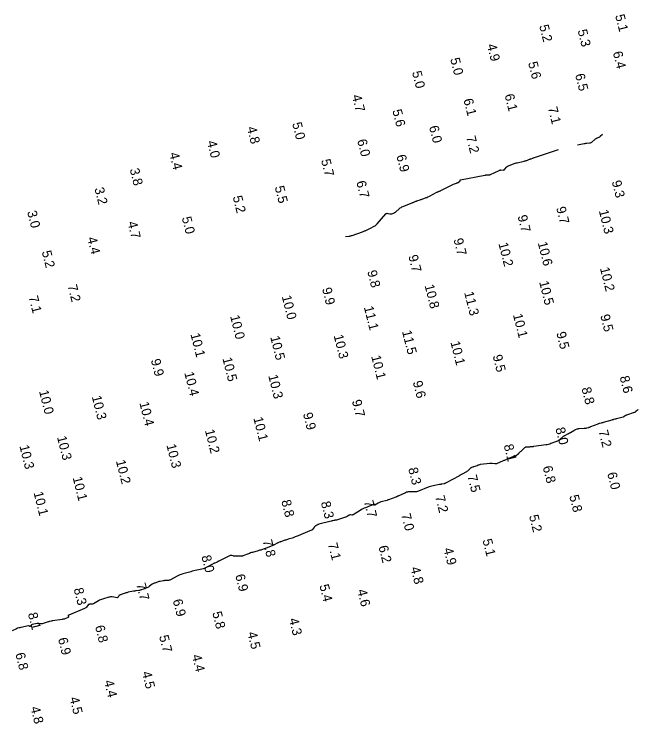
# Model space of a CAD drawing. Extents: x 1023796 to 1112670, y 656573 to 837340.
# Drawn here: x 1104665.1 to 1104829.3, y 697472.1 to 697659.1 of the extents above; entities that cross this region are included whole.
import ezdxf

# ---------------------------------------------------------------- set-up
doc = ezdxf.new("R2010")
doc.units = 0
doc.layers.add('V-CHAN-CONT-8FT', color=7, linetype='Continuous')
doc.layers.add('V-TOPO-SOUN', color=7, linetype='Continuous')

msp = doc.modelspace()

# ---------------------------------------------------------------- linework, layer by layer
at = {"layer": 'V-CHAN-CONT-8FT'}
for points in [[(1104820.01, 697627.44), (1104819.42, 697626.9), (1104819.32, 697626.81), (1104819.21, 697626.74), (1104819.09, 697626.68), (1104818.97, 697626.62), (1104818.47, 697626.43), (1104818.35, 697626.38), (1104818.23, 697626.31), (1104818.12, 697626.24), (1104818.02, 697626.15), (1104817.23, 697625.42), (1104817.09, 697625.32), (1104816.94, 697625.23), (1104816.77, 697625.18), (1104816.6, 697625.14), (1104815.88, 697625.07), (1104815.7, 697625.05), (1104815.52, 697625.03), (1104815.35, 697625), (1104815.17, 697624.97), (1104813.47, 697624.65)], [(1104752.32, 697600.56), (1104753.38, 697600.68), (1104753.56, 697600.71), (1104753.73, 697600.74), (1104753.9, 697600.79), (1104754.07, 697600.84), (1104756.77, 697601.8), (1104756.96, 697601.86), (1104757.14, 697601.93), (1104757.32, 697602.01), (1104757.5, 697602.09), (1104758.21, 697602.41), (1104758.39, 697602.49), (1104758.57, 697602.58), (1104758.74, 697602.66), (1104758.92, 697602.75), (1104759.9, 697603.28), (1104760.11, 697603.41), (1104760.31, 697603.55), (1104760.5, 697603.71), (1104760.67, 697603.89), (1104762.97, 697606.5), (1104763.07, 697606.59), (1104763.18, 697606.65), (1104763.31, 697606.67), (1104763.44, 697606.65), (1104764.02, 697606.53), (1104764.15, 697606.51), (1104764.28, 697606.51), (1104764.4, 697606.53), (1104764.52, 697606.56), (1104765.01, 697606.74), (1104765.13, 697606.79), (1104765.24, 697606.85), (1104765.35, 697606.92), (1104765.45, 697607), (1104766.51, 697607.91), (1104766.73, 697608.08), (1104766.95, 697608.23), (1104767.19, 697608.36), (1104767.44, 697608.47), (1104769.87, 697609.44), (1104769.99, 697609.49), (1104770.12, 697609.54), (1104770.24, 697609.59), (1104770.36, 697609.64), (1104770.85, 697609.83), (1104770.98, 697609.88), (1104771.1, 697609.92), (1104771.23, 697609.97), (1104771.35, 697610.01), (1104771.97, 697610.22), (1104772.11, 697610.27), (1104772.26, 697610.32), (1104772.4, 697610.38), (1104772.55, 697610.43), (1104773.6, 697610.8), (1104773.83, 697610.88), (1104774.04, 697610.97), (1104774.26, 697611.07), (1104774.47, 697611.18), (1104776.39, 697612.23), (1104776.44, 697612.25), (1104776.49, 697612.28), (1104776.55, 697612.3), (1104776.6, 697612.32), (1104776.85, 697612.41), (1104776.9, 697612.43), (1104776.94, 697612.45), (1104776.99, 697612.47), (1104777.04, 697612.49), (1104777.23, 697612.58), (1104777.28, 697612.6), (1104777.33, 697612.62), (1104777.38, 697612.64), (1104777.42, 697612.67), (1104780.05, 697614.01), (1104780.22, 697614.09), (1104780.39, 697614.17), (1104780.56, 697614.24), (1104780.74, 697614.31), (1104781.58, 697614.61), (1104781.69, 697614.66), (1104781.79, 697614.71), (1104781.89, 697614.76), (1104781.99, 697614.83), (1104782.5, 697615.21), (1104782.52, 697615.23), (1104782.53, 697615.25), (1104782.54, 697615.27), (1104782.55, 697615.3), (1104782.55, 697615.41), (1104782.55, 697615.44), (1104782.56, 697615.46), (1104782.58, 697615.47), (1104782.6, 697615.48), (1104789.05, 697616.73), (1104789.17, 697616.75), (1104789.3, 697616.77), (1104789.42, 697616.78), (1104789.55, 697616.78), (1104790.06, 697616.8), (1104790.18, 697616.81), (1104790.3, 697616.83), (1104790.42, 697616.86), (1104790.54, 697616.91), (1104792.8, 697617.99), (1104792.91, 697618.03), (1104793.02, 697618.06), (1104793.14, 697618.08), (1104793.26, 697618.09), (1104793.94, 697618.08), (1104793.96, 697618.08), (1104793.99, 697618.09), (1104794.01, 697618.09), (1104794.03, 697618.1), (1104794.11, 697618.13), (1104794.13, 697618.14), (1104794.15, 697618.15), (1104794.17, 697618.16), (1104794.19, 697618.18), (1104794.84, 697618.92), (1104794.96, 697619.04), (1104795.09, 697619.14), (1104795.24, 697619.22), (1104795.39, 697619.29), (1104796.54, 697619.71), (1104796.79, 697619.8), (1104797.03, 697619.88), (1104797.29, 697619.94), (1104797.54, 697620.01), (1104799.39, 697620.42), (1104799.56, 697620.46), (1104799.72, 697620.51), (1104799.89, 697620.56), (1104800.06, 697620.62), (1104800.83, 697620.91), (1104800.94, 697620.95), (1104801.04, 697620.99), (1104801.14, 697621.03), (1104801.25, 697621.07), (1104801.66, 697621.23), (1104801.77, 697621.27), (1104801.87, 697621.3), (1104801.98, 697621.34), (1104802.08, 697621.37), (1104808.46, 697623.45)], [(1104829.34, 697554.94), (1104829.28, 697554.86), (1104829.2, 697554.78), (1104828.81, 697554.42), (1104828.72, 697554.34), (1104828.62, 697554.27), (1104828.51, 697554.21), (1104828.4, 697554.17), (1104826.3, 697553.46), (1104826.22, 697553.43), (1104826.14, 697553.4), (1104826.07, 697553.35), (1104826, 697553.3), (1104825.72, 697553.1), (1104825.65, 697553.05), (1104825.58, 697553.01), (1104825.5, 697552.98), (1104825.42, 697552.95), (1104823.69, 697552.49), (1104823.59, 697552.46), (1104823.49, 697552.43), (1104823.39, 697552.41), (1104823.29, 697552.39), (1104822.89, 697552.29), (1104822.79, 697552.27), (1104822.69, 697552.24), (1104822.59, 697552.22), (1104822.49, 697552.19), (1104820.17, 697551.53), (1104820.06, 697551.49), (1104819.94, 697551.46), (1104819.82, 697551.43), (1104819.7, 697551.4), (1104819.22, 697551.28), (1104819.1, 697551.25), (1104818.98, 697551.22), (1104818.87, 697551.18), (1104818.75, 697551.13), (1104816.83, 697550.35), (1104816.7, 697550.3), (1104816.57, 697550.26), (1104816.44, 697550.21), (1104816.3, 697550.17), (1104815.77, 697550.02), (1104815.63, 697549.99), (1104815.5, 697549.96), (1104815.36, 697549.94), (1104815.22, 697549.93), (1104813.74, 697549.85), (1104813.63, 697549.83), (1104813.51, 697549.82), (1104813.4, 697549.79), (1104813.29, 697549.75), (1104812.85, 697549.58), (1104812.74, 697549.54), (1104812.64, 697549.49), (1104812.54, 697549.43), (1104812.44, 697549.37), (1104811.6, 697548.81), (1104811.53, 697548.77), (1104811.47, 697548.73), (1104811.41, 697548.7), (1104811.34, 697548.68), (1104811.07, 697548.58), (1104811, 697548.55), (1104810.93, 697548.53), (1104810.87, 697548.5), (1104810.8, 697548.46), (1104810.16, 697548.13), (1104810.03, 697548.06), (1104809.91, 697547.98), (1104809.79, 697547.9), (1104809.68, 697547.81), (1104808.77, 697547.04), (1104808.57, 697546.89), (1104808.37, 697546.75), (1104808.15, 697546.64), (1104807.93, 697546.54), (1104806.45, 697545.96), (1104806.12, 697545.85), (1104805.79, 697545.75), (1104805.45, 697545.67), (1104805.11, 697545.62), (1104801.93, 697545.18), (1104801.84, 697545.17), (1104801.74, 697545.16), (1104801.65, 697545.14), (1104801.56, 697545.13), (1104801.19, 697545.09), (1104801.1, 697545.09), (1104801.01, 697545.08), (1104800.92, 697545.08), (1104800.83, 697545.07), (1104800.05, 697545.07), (1104799.89, 697545.06), (1104799.75, 697545.02), (1104799.61, 697544.95), (1104799.49, 697544.86), (1104798.76, 697544.18), (1104798.66, 697544.09), (1104798.56, 697544), (1104798.47, 697543.9), (1104798.37, 697543.81), (1104797.93, 697543.34), (1104797.87, 697543.29), (1104797.81, 697543.23), (1104797.74, 697543.17), (1104797.68, 697543.12), (1104797.42, 697542.92), (1104797.35, 697542.87), (1104797.28, 697542.82), (1104797.21, 697542.79), (1104797.13, 697542.75), (1104795.73, 697542.23), (1104795.55, 697542.16), (1104795.38, 697542.09), (1104795.2, 697542.02), (1104795.03, 697541.95), (1104794.34, 697541.64), (1104794.17, 697541.56), (1104794, 697541.49), (1104793.83, 697541.41), (1104793.65, 697541.34), (1104792.25, 697540.73), (1104792.1, 697540.68), (1104791.94, 697540.65), (1104791.79, 697540.64), (1104791.63, 697540.65), (1104790.99, 697540.73), (1104790.83, 697540.75), (1104790.67, 697540.76), (1104790.51, 697540.76), (1104790.35, 697540.74), (1104787.91, 697540.47), (1104787.83, 697540.46), (1104787.75, 697540.44), (1104787.67, 697540.42), (1104787.59, 697540.38), (1104787.27, 697540.25), (1104787.2, 697540.22), (1104787.12, 697540.19), (1104787.04, 697540.16), (1104786.96, 697540.13), (1104786.05, 697539.81), (1104785.98, 697539.79), (1104785.92, 697539.76), (1104785.85, 697539.74), (1104785.78, 697539.72), (1104785.51, 697539.65), (1104785.44, 697539.62), (1104785.38, 697539.59), (1104785.32, 697539.55), (1104785.27, 697539.51), (1104784.67, 697538.92), (1104784.55, 697538.8), (1104784.43, 697538.7), (1104784.29, 697538.61), (1104784.15, 697538.53), (1104783.07, 697537.92), (1104782.84, 697537.79), (1104782.61, 697537.67), (1104782.38, 697537.54), (1104782.15, 697537.42), (1104778.84, 697535.61), (1104778.7, 697535.55), (1104778.56, 697535.49), (1104778.42, 697535.44), (1104778.27, 697535.4), (1104777.68, 697535.27), (1104777.54, 697535.24), (1104777.39, 697535.21), (1104777.24, 697535.18), (1104777.09, 697535.16), (1104775.37, 697534.84), (1104775.04, 697534.77), (1104774.71, 697534.69), (1104774.39, 697534.58), (1104774.07, 697534.46), (1104771.59, 697533.46), (1104771.31, 697533.37), (1104771.02, 697533.3), (1104770.73, 697533.26), (1104770.43, 697533.25), (1104769.23, 697533.26), (1104768.93, 697533.25), (1104768.64, 697533.2), (1104768.36, 697533.13), (1104768.09, 697533.01), (1104766.34, 697532.2), (1104766.28, 697532.17), (1104766.22, 697532.14), (1104766.16, 697532.11), (1104766.09, 697532.09), (1104765.84, 697531.98), (1104765.78, 697531.95), (1104765.71, 697531.92), (1104765.65, 697531.9), (1104765.59, 697531.87), (1104763.68, 697531.18), (1104763.64, 697531.17), (1104763.61, 697531.15), (1104763.57, 697531.14), (1104763.54, 697531.12), (1104763.4, 697531.06), (1104763.37, 697531.05), (1104763.33, 697531.04), (1104763.3, 697531.02), (1104763.26, 697531.01), (1104761.63, 697530.59), (1104761.45, 697530.53), (1104761.27, 697530.47), (1104761.1, 697530.39), (1104760.94, 697530.3), (1104760.04, 697529.78), (1104760.01, 697529.77), (1104759.98, 697529.77), (1104759.97, 697529.79), (1104759.96, 697529.83), (1104759.97, 697530), (1104759.96, 697530.03), (1104759.95, 697530.05), (1104759.93, 697530.06), (1104759.89, 697530.05), (1104757.57, 697529.08), (1104757.21, 697528.92), (1104756.86, 697528.75), (1104756.52, 697528.57), (1104756.18, 697528.37), (1104754.35, 697527.23), (1104754.27, 697527.19), (1104754.19, 697527.16), (1104754.1, 697527.15), (1104754.01, 697527.15), (1104753.65, 697527.17), (1104753.56, 697527.17), (1104753.48, 697527.16), (1104753.39, 697527.13), (1104753.31, 697527.09), (1104752.79, 697526.79), (1104752.68, 697526.73), (1104752.56, 697526.67), (1104752.44, 697526.62), (1104752.32, 697526.58), (1104749.97, 697525.8), (1104749.92, 697525.79), (1104749.86, 697525.77), (1104749.8, 697525.76), (1104749.74, 697525.76), (1104749.51, 697525.75), (1104749.45, 697525.74), (1104749.39, 697525.74), (1104749.33, 697525.73), (1104749.28, 697525.71), (1104748.89, 697525.61), (1104748.81, 697525.58), (1104748.72, 697525.56), (1104748.64, 697525.54), (1104748.56, 697525.52), (1104745.33, 697524.7), (1104745.23, 697524.67), (1104745.14, 697524.64), (1104745.04, 697524.61), (1104744.95, 697524.56), (1104744.55, 697524.37), (1104744.48, 697524.33), (1104744.41, 697524.29), (1104744.36, 697524.23), (1104744.3, 697524.17), (1104744.11, 697523.91), (1104744.07, 697523.84), (1104744.02, 697523.78), (1104743.97, 697523.71), (1104743.91, 697523.65), (1104743.66, 697523.37), (1104743.6, 697523.3), (1104743.53, 697523.25), (1104743.46, 697523.2), (1104743.38, 697523.16), (1104740.64, 697521.99), (1104740.44, 697521.91), (1104740.25, 697521.83), (1104740.06, 697521.75), (1104739.86, 697521.67), (1104739.09, 697521.36), (1104738.9, 697521.28), (1104738.7, 697521.21), (1104738.5, 697521.14), (1104738.3, 697521.08), (1104737.22, 697520.76), (1104737.01, 697520.69), (1104736.8, 697520.63), (1104736.59, 697520.56), (1104736.38, 697520.49), (1104735.29, 697520.12), (1104735.21, 697520.09), (1104735.13, 697520.06), (1104735.05, 697520.03), (1104734.97, 697520), (1104734.66, 697519.87), (1104734.58, 697519.84), (1104734.5, 697519.8), (1104734.43, 697519.77), (1104734.35, 697519.73), (1104733.71, 697519.37), (1104733.57, 697519.3), (1104733.44, 697519.24), (1104733.3, 697519.18), (1104733.16, 697519.12), (1104732.1, 697518.69), (1104731.88, 697518.6), (1104731.65, 697518.52), (1104731.42, 697518.43), (1104731.2, 697518.35), (1104730.23, 697518.01), (1104730, 697517.93), (1104729.76, 697517.85), (1104729.52, 697517.78), (1104729.28, 697517.71), (1104727.81, 697517.31), (1104727.54, 697517.23), (1104727.27, 697517.15), (1104727.01, 697517.05), (1104726.75, 697516.95), (1104725.32, 697516.37), (1104725.25, 697516.34), (1104725.18, 697516.33), (1104725.11, 697516.32), (1104725.04, 697516.32), (1104724.75, 697516.33), (1104724.68, 697516.34), (1104724.6, 697516.34), (1104724.53, 697516.34), (1104724.46, 697516.34), (1104723.12, 697516.31), (1104723.02, 697516.31), (1104722.92, 697516.32), (1104722.82, 697516.34), (1104722.72, 697516.36), (1104722.34, 697516.48), (1104722.24, 697516.5), (1104722.14, 697516.5), (1104722.05, 697516.49), (1104721.96, 697516.45), (1104721.07, 697516.05), (1104720.89, 697515.96), (1104720.72, 697515.88), (1104720.54, 697515.79), (1104720.36, 697515.7), (1104718.92, 697514.97), (1104718.87, 697514.95), (1104718.82, 697514.92), (1104718.78, 697514.9), (1104718.73, 697514.87), (1104718.55, 697514.76), (1104718.5, 697514.73), (1104718.46, 697514.71), (1104718.41, 697514.69), (1104718.36, 697514.67), (1104717.87, 697514.48), (1104717.77, 697514.44), (1104717.68, 697514.4), (1104717.58, 697514.36), (1104717.49, 697514.31), (1104715.78, 697513.37), (1104715.46, 697513.21), (1104715.13, 697513.08), (1104714.79, 697512.97), (1104714.45, 697512.88), (1104712.76, 697512.51), (1104712.37, 697512.42), (1104711.97, 697512.33), (1104711.58, 697512.22), (1104711.19, 697512.11), (1104709.44, 697511.61), (1104709.06, 697511.49), (1104708.7, 697511.35), (1104708.34, 697511.2), (1104707.99, 697511.02), (1104706.19, 697510.06), (1104706.04, 697510), (1104705.9, 697509.95), (1104705.74, 697509.91), (1104705.58, 697509.9), (1104704.94, 697509.87), (1104704.78, 697509.86), (1104704.62, 697509.85), (1104704.46, 697509.83), (1104704.31, 697509.81), (1104703.48, 697509.67), (1104703.3, 697509.63), (1104703.12, 697509.59), (1104702.94, 697509.54), (1104702.77, 697509.48), (1104702.08, 697509.23), (1104701.91, 697509.16), (1104701.74, 697509.08), (1104701.58, 697508.99), (1104701.43, 697508.89), (1104700.73, 697508.38), (1104700.61, 697508.3), (1104700.48, 697508.22), (1104700.35, 697508.15), (1104700.22, 697508.09), (1104699.69, 697507.85), (1104699.56, 697507.79), (1104699.42, 697507.73), (1104699.29, 697507.68), (1104699.15, 697507.63), (1104698.52, 697507.4), (1104698.37, 697507.35), (1104698.22, 697507.31), (1104698.06, 697507.28), (1104697.9, 697507.25), (1104697.19, 697507.17), (1104697.02, 697507.14), (1104696.85, 697507.12), (1104696.68, 697507.09), (1104696.51, 697507.06), (1104695.08, 697506.78), (1104694.88, 697506.74), (1104694.68, 697506.68), (1104694.49, 697506.63), (1104694.29, 697506.56), (1104693.26, 697506.18), (1104693.2, 697506.16), (1104693.14, 697506.14), (1104693.07, 697506.12), (1104693.01, 697506.09), (1104692.77, 697506), (1104692.71, 697505.98), (1104692.66, 697505.94), (1104692.62, 697505.9), (1104692.59, 697505.84), (1104692.41, 697505.49), (1104692.36, 697505.43), (1104692.3, 697505.38), (1104692.23, 697505.36), (1104692.15, 697505.36), (1104690.89, 697505.55), (1104690.65, 697505.57), (1104690.41, 697505.56), (1104690.18, 697505.53), (1104689.94, 697505.48), (1104688.32, 697505.01), (1104688.04, 697504.92), (1104687.77, 697504.81), (1104687.5, 697504.69), (1104687.25, 697504.54), (1104685.93, 697503.76), (1104685.82, 697503.71), (1104685.71, 697503.67), (1104685.59, 697503.64), (1104685.47, 697503.64), (1104684.98, 697503.64), (1104684.86, 697503.63), (1104684.76, 697503.59), (1104684.66, 697503.53), (1104684.58, 697503.45), (1104684.12, 697502.9), (1104684.01, 697502.79), (1104683.89, 697502.69), (1104683.76, 697502.61), (1104683.61, 697502.54), (1104679.41, 697500.79), (1104679.35, 697500.75), (1104679.31, 697500.71), (1104679.3, 697500.65), (1104679.3, 697500.59), (1104679.35, 697500.31), (1104679.35, 697500.24), (1104679.34, 697500.19), (1104679.3, 697500.15), (1104679.24, 697500.12), (1104678.36, 697499.8), (1104678.19, 697499.74), (1104678.02, 697499.7), (1104677.84, 697499.66), (1104677.67, 697499.63), (1104675.17, 697499.24), (1104675.07, 697499.22), (1104674.97, 697499.2), (1104674.86, 697499.19), (1104674.76, 697499.16), (1104674.36, 697499.08), (1104674.25, 697499.06), (1104674.15, 697499.03), (1104674.05, 697499), (1104673.96, 697498.97), (1104672.42, 697498.47), (1104672.32, 697498.44), (1104672.21, 697498.43), (1104672.1, 697498.43), (1104671.99, 697498.45), (1104671.55, 697498.54), (1104671.44, 697498.56), (1104671.33, 697498.57), (1104671.22, 697498.56), (1104671.11, 697498.55), (1104669.77, 697498.26), (1104669.7, 697498.24), (1104669.64, 697498.2), (1104669.58, 697498.16), (1104669.53, 697498.11), (1104669.31, 697497.83), (1104669.27, 697497.8), (1104669.24, 697497.79), (1104669.2, 697497.79), (1104669.16, 697497.81), (1104668.99, 697497.92), (1104668.95, 697497.94), (1104668.9, 697497.95), (1104668.85, 697497.95), (1104668.81, 697497.95), (1104666.8, 697497.53), (1104666.52, 697497.46), (1104666.24, 697497.38), (1104665.96, 697497.29), (1104665.69, 697497.18), (1104664.48, 697496.65)]]:
    msp.add_lwpolyline(points, dxfattribs=at)

# ---------------------------------------------------------------- texts
at = {"layer": 'V-TOPO-SOUN'}
for s, p in [('5.1', (1104823.33, 697658.81)), ('5.2', (1104803.33, 697656.09)), ('5.3', (1104813.44, 697654.84)), ('4.9', (1104789.55, 697651.03)), ('6.4', (1104822.72, 697649.07)), ('5.0', (1104779.89, 697647.36)), ('5.6', (1104800.4, 697646.34)), ('5.0', (1104769.82, 697643.88)), ('6.5', (1104812.78, 697643.19)), ('4.7', (1104753.99, 697637.65)), ('6.1', (1104794.2, 697637.84)), ('6.1', (1104783.37, 697636.63)), ('5.6', (1104764.64, 697633.77)), ('7.1', (1104805.61, 697634.46)), ('5.0', (1104738.26, 697630.37)), ('4.8', (1104726.33, 697629.25)), ('6.0', (1104774.31, 697629.48)), ('7.2', (1104784.08, 697626.76)), ('4.0', (1104715.81, 697625.54)), ('6.0', (1104755.38, 697625.91)), ('4.4', (1104705.89, 697622.43)), ('5.7', (1104745.85, 697620.65)), ('6.9', (1104765.7, 697621.84)), ('3.8', (1104695.46, 697618.26)), ('9.3', (1104822.43, 697615.04)), ('3.2', (1104686.18, 697613.21)), ('5.5', (1104733.65, 697613.6)), ('6.7', (1104755.14, 697614.95)), ('5.2', (1104722.59, 697611.01)), ('9.7', (1104807.8, 697608.12)), ('3.0', (1104668.44, 697607.07)), ('9.7', (1104797.63, 697605.92)), ('10.3 ', (1104819.03, 697607.34)), ('4.7', (1104694.9, 697604.25)), ('5.0', (1104709.19, 697605.5)), ('4.4', (1104684.27, 697600.15)), ('9.7', (1104780.76, 697599.79)), ('10.2 ', (1104792.59, 697598.71)), ('10.6 ', (1104802.94, 697598.89)), ('5.2', (1104672.3, 697596.54)), ('9.7', (1104768.85, 697595.42)), ('9.8', (1104758.03, 697591.36)), ('10.2 ', (1104819.33, 697592.18)), ('7.2', (1104679.09, 697587.58)), ('10.8 ', (1104773.13, 697587.65)), ('10.5 ', (1104803.31, 697588.57)), ('9.9', (1104746.12, 697586.8)), ('11.3 ', (1104783.56, 697585.78)), ('7.1', (1104668.83, 697584.63)), ('10.0 ', (1104735.51, 697584.76)), ('11.1 ', (1104757.14, 697581.93)), ('10.0 ', (1104721.9, 697579.57)), ('10.1 ', (1104796.41, 697579.93)), ('9.5', (1104819.41, 697579.74)), ('10.1 ', (1104711.47, 697574.81)), ('10.5 ', (1104732.48, 697574.07)), ('10.3 ', (1104749.18, 697574.43)), ('11.5 ', (1104767.19, 697575.55)), ('9.5', (1104807.83, 697575.15)), ('10.1 ', (1104779.94, 697572.71)), ('10.5 ', (1104719.88, 697568.43)), ('10.1 ', (1104759.07, 697568.97)), ('9.5', (1104791.06, 697569.11)), ('9.9', (1104701.04, 697568)), ('10.4 ', (1104709.84, 697564.62)), ('10.3 ', (1104731.96, 697563.87)), ('8.6', (1104824.52, 697563.53)), ('9.6', (1104770.02, 697562.22)), ('10.0 ', (1104671.57, 697559.79)), ('8.8', (1104814.46, 697560.55)), ('10.3 ', (1104685.47, 697558.35)), ('9.7', (1104753.99, 697557.24)), ('10.4 ', (1104698, 697556.71)), ('9.9', (1104741.1, 697553.86)), ('10.1 ', (1104728.03, 697552.7)), ('8.0', (1104807.58, 697549.95)), ('10.2 ', (1104715.26, 697549.46)), ('7.2', (1104818.95, 697549.26)), ('10.3 ', (1104676.31, 697547.69)), ('10.3 ', (1104666.41, 697545.33)), ('10.3 ', (1104705.12, 697545.59)), ('8.1', (1104793.97, 697545.52)), ('10.2 ', (1104691.83, 697541.39)), ('8.3', (1104768.82, 697539.39)), ('6.8', (1104804.25, 697539.81)), ('10.1 ', (1104680.43, 697536.98)), ('7.5', (1104784.4, 697537.42)), ('6.0', (1104821.23, 697538.14)), ('10.1 ', (1104670.13, 697533.04)), ('8.8', (1104735.39, 697530.86)), ('7.7', (1104757.14, 697530.73)), ('7.2', (1104775.91, 697532.01)), ('5.8', (1104811.24, 697532.17)), ('8.3', (1104745.82, 697530.46)), ('7.0', (1104766.96, 697527.28)), ('5.2', (1104800.64, 697526.92)), ('7.8', (1104730.47, 697520.36)), ('7.1', (1104747.67, 697519.53)), ('5.1', (1104788.39, 697520.55)), ('6.2', (1104760.98, 697518.82)), ('4.9', (1104778.1, 697518.23)), ('8.0', (1104714.34, 697516.26)), ('4.8', (1104769.44, 697513.21)), ('6.9', (1104723.25, 697511.27)), ('7.7', (1104697.17, 697508.91)), ('5.4', (1104745.43, 697508.58)), ('8.3', (1104680.7, 697507.66)), ('4.6', (1104755.39, 697507.3)), ('6.9', (1104706.81, 697504.68)), ('8.1', (1104668.64, 697501.16)), ('5.8', (1104717.21, 697501.43)), ('4.3', (1104737.39, 697499.69)), ('6.8', (1104686.31, 697497.79)), ('4.5', (1104726.46, 697496.08)), ('6.9', (1104676.56, 697494.54)), ('5.7', (1104703.2, 697495.2)), ('6.8', (1104665.34, 697490.57)), ('4.4', (1104711.83, 697490.11)), ('4.5', (1104698.68, 697485.65)), ('4.4', (1104688.7, 697483.35)), ('4.5', (1104679.61, 697478.92)), ('4.8', (1104669.31, 697476.4))]:
    msp.add_text(s, height=2.5, rotation=284.1289, dxfattribs=at).set_placement(p)

doc.saveas('drawing.dxf')
